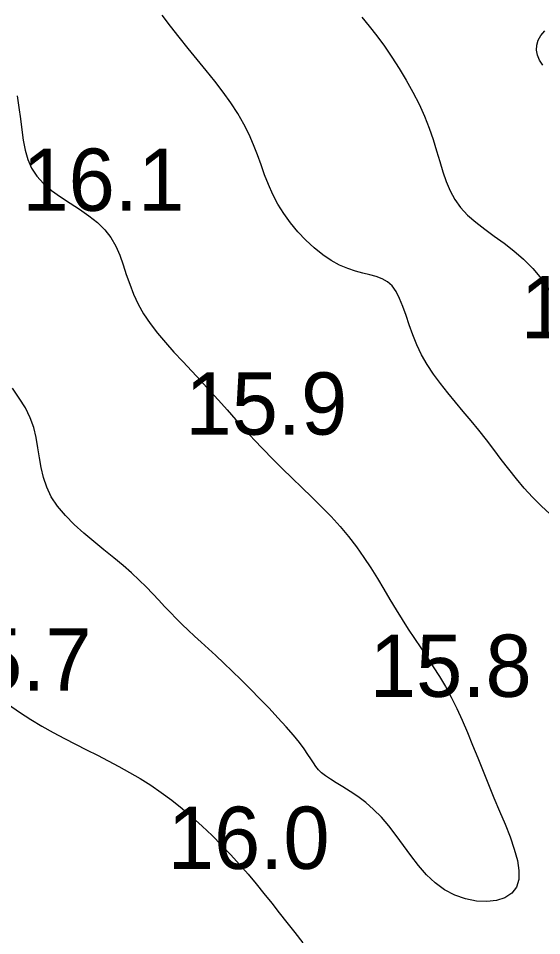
# Model space of a CAD drawing. Extents: x 3040093 to 3056816, y 408076 to 509144.
# Drawn here: x 3045644.5 to 3045686.6, y 434107.9 to 434181.6 of the extents above; entities that cross this region are included whole.
import ezdxf

# ---------------------------------------------------------------- set-up
doc = ezdxf.new("R2010")
doc.units = 0
doc.layers.add('V-CHAN-CONT-EL17', color=7, linetype='Continuous')
doc.layers.add('V-TOPO-SOUN-0610', color=7, linetype='Continuous')

msp = doc.modelspace()

# ---------------------------------------------------------------- linework, layer by layer
at = {"layer": 'V-CHAN-CONT-EL17'}
for points in [[(3045687.245, 434141.754), (3045686.51, 434142.416), (3045685.815, 434143.112), (3045685.157, 434143.84), (3045684.528, 434144.592), (3045683.918, 434145.361), (3045683.321, 434146.143), (3045682.728, 434146.928), (3045682.132, 434147.712), (3045681.523, 434148.488), (3045680.898, 434149.25), (3045680.265, 434150.001), (3045679.634, 434150.746), (3045679.018, 434151.49), (3045678.427, 434152.238), (3045677.872, 434152.993), (3045677.366, 434153.761), (3045676.92, 434154.546), (3045676.539, 434155.349), (3045676.214, 434156.157), (3045675.928, 434156.95), (3045675.666, 434157.711), (3045675.412, 434158.422), (3045675.15, 434159.064), (3045674.864, 434159.621), (3045674.54, 434160.073), (3045674.164, 434160.412), (3045673.738, 434160.656), (3045673.264, 434160.835), (3045672.748, 434160.977), (3045672.192, 434161.11), (3045671.6, 434161.263), (3045670.977, 434161.464), (3045670.327, 434161.742), (3045669.654, 434162.118), (3045668.97, 434162.587), (3045668.288, 434163.136), (3045667.621, 434163.753), (3045666.982, 434164.425), (3045666.383, 434165.142), (3045665.839, 434165.889), (3045665.36, 434166.655), (3045664.956, 434167.43), (3045664.611, 434168.212), (3045664.305, 434169.002), (3045664.018, 434169.8), (3045663.728, 434170.606), (3045663.416, 434171.421), (3045663.062, 434172.246), (3045662.644, 434173.081), (3045662.149, 434173.926), (3045661.584, 434174.78), (3045660.961, 434175.643), (3045660.294, 434176.513), (3045659.596, 434177.39), (3045658.88, 434178.272), (3045658.158, 434179.159), (3045657.444, 434180.048), (3045656.747, 434180.939), (3045656.069, 434181.827)], [(3045672.11, 434181.668), (3045672.71, 434180.94), (3045673.317, 434180.166), (3045673.926, 434179.336), (3045674.53, 434178.457), (3045675.118, 434177.54), (3045675.684, 434176.595), (3045676.216, 434175.633), (3045676.708, 434174.665), (3045677.149, 434173.702), (3045677.532, 434172.754), (3045677.851, 434171.83), (3045678.125, 434170.936), (3045678.376, 434170.074), (3045678.624, 434169.248), (3045678.894, 434168.461), (3045679.206, 434167.716), (3045679.583, 434167.017), (3045680.047, 434166.366), (3045680.612, 434165.763), (3045681.266, 434165.194), (3045681.987, 434164.641), (3045682.753, 434164.086), (3045683.544, 434163.511), (3045684.339, 434162.898), (3045685.117, 434162.229), (3045685.856, 434161.485), (3045686.541, 434160.657), (3045687.179, 434159.76)], [(3045686.647, 434177.821), (3045686.396, 434178.205), (3045686.228, 434178.603), (3045686.148, 434179.009), (3045686.162, 434179.415), (3045686.276, 434179.816), (3045686.496, 434180.203), (3045686.826, 434180.572)], [(3045644.411, 434175.343), (3045644.566, 434174.401), (3045644.683, 434173.49), (3045644.788, 434172.612), (3045644.905, 434171.773), (3045645.06, 434170.976), (3045645.277, 434170.226), (3045645.582, 434169.526), (3045645.999, 434168.881), (3045646.543, 434168.292), (3045647.191, 434167.748), (3045647.912, 434167.232), (3045648.673, 434166.733), (3045649.441, 434166.233), (3045650.184, 434165.72), (3045650.87, 434165.179), (3045651.466, 434164.594), (3045651.95, 434163.955), (3045652.338, 434163.268), (3045652.657, 434162.541), (3045652.933, 434161.782), (3045653.192, 434161.001), (3045653.461, 434160.206), (3045653.767, 434159.407), (3045654.134, 434158.611), (3045654.584, 434157.825), (3045655.11, 434157.05), (3045655.7, 434156.283), (3045656.341, 434155.52), (3045657.021, 434154.759), (3045657.727, 434153.998), (3045658.448, 434153.235), (3045659.17, 434152.465), (3045659.883, 434151.689), (3045660.59, 434150.906), (3045661.294, 434150.119), (3045662.001, 434149.329), (3045662.714, 434148.54), (3045663.437, 434147.752), (3045664.176, 434146.967), (3045664.934, 434146.188), (3045665.713, 434145.415), (3045666.507, 434144.647), (3045667.306, 434143.879), (3045668.101, 434143.109), (3045668.882, 434142.334), (3045669.641, 434141.549), (3045670.367, 434140.753), (3045671.052, 434139.941), (3045671.689, 434139.112), (3045672.283, 434138.27), (3045672.841, 434137.421), (3045673.37, 434136.571), (3045673.879, 434135.725), (3045674.374, 434134.889), (3045674.862, 434134.07), (3045675.352, 434133.272), (3045675.849, 434132.499), (3045676.351, 434131.744), (3045676.855, 434130.998), (3045677.358, 434130.249), (3045677.856, 434129.489), (3045678.347, 434128.708), (3045678.826, 434127.896), (3045679.29, 434127.043), (3045679.737, 434126.142), (3045680.171, 434125.197), (3045680.595, 434124.214), (3045681.014, 434123.2), (3045681.433, 434122.161), (3045681.854, 434121.104), (3045682.284, 434120.035), (3045682.726, 434118.961), (3045683.179, 434117.889), (3045683.621, 434116.834), (3045684.025, 434115.813), (3045684.365, 434114.842), (3045684.613, 434113.936), (3045684.742, 434113.112), (3045684.725, 434112.386), (3045684.536, 434111.774), (3045684.157, 434111.291), (3045683.612, 434110.937), (3045682.935, 434110.715), (3045682.161, 434110.623), (3045681.323, 434110.662), (3045680.456, 434110.832), (3045679.593, 434111.133), (3045678.769, 434111.565), (3045678.01, 434112.124), (3045677.312, 434112.786), (3045676.661, 434113.525), (3045676.045, 434114.313), (3045675.452, 434115.122), (3045674.869, 434115.926), (3045674.285, 434116.696), (3045673.685, 434117.405), (3045673.063, 434118.033), (3045672.429, 434118.581), (3045671.797, 434119.059), (3045671.182, 434119.477), (3045670.599, 434119.842), (3045670.063, 434120.165), (3045669.589, 434120.454), (3045669.19, 434120.719), (3045668.877, 434120.969), (3045668.629, 434121.217), (3045668.421, 434121.475), (3045668.229, 434121.758), (3045668.026, 434122.079), (3045667.787, 434122.451), (3045667.487, 434122.886), (3045667.101, 434123.4), (3045666.611, 434123.998), (3045666.028, 434124.669), (3045665.374, 434125.392), (3045664.666, 434126.15), (3045663.925, 434126.922), (3045663.171, 434127.69), (3045662.423, 434128.435), (3045661.702, 434129.139), (3045661.021, 434129.786), (3045660.383, 434130.381), (3045659.782, 434130.932), (3045659.214, 434131.45), (3045658.675, 434131.943), (3045658.162, 434132.419), (3045657.67, 434132.888), (3045657.195, 434133.359), (3045656.733, 434133.838), (3045656.272, 434134.33), (3045655.802, 434134.836), (3045655.313, 434135.356), (3045654.793, 434135.894), (3045654.231, 434136.449), (3045653.616, 434137.024), (3045652.938, 434137.62), (3045652.191, 434138.239), (3045651.397, 434138.88), (3045650.583, 434139.541), (3045649.776, 434140.223), (3045649.004, 434140.924), (3045648.293, 434141.643), (3045647.671, 434142.38), (3045647.166, 434143.134), (3045646.794, 434143.904), (3045646.533, 434144.687), (3045646.351, 434145.479), (3045646.214, 434146.279), (3045646.09, 434147.084), (3045645.946, 434147.889), (3045645.75, 434148.693), (3045645.469, 434149.493), (3045645.079, 434150.286), (3045644.595, 434151.073), (3045644.039, 434151.856)], [(3045643.735, 434126.446), (3045644.621, 434125.827), (3045645.516, 434125.252), (3045646.416, 434124.714), (3045647.317, 434124.208), (3045648.216, 434123.727), (3045649.11, 434123.265), (3045649.995, 434122.817), (3045650.872, 434122.374), (3045651.741, 434121.929), (3045652.603, 434121.474), (3045653.459, 434121), (3045654.31, 434120.501), (3045655.155, 434119.968), (3045655.997, 434119.392), (3045656.835, 434118.77), (3045657.666, 434118.104), (3045658.487, 434117.402), (3045659.292, 434116.671), (3045660.079, 434115.919), (3045660.844, 434115.15), (3045661.583, 434114.374), (3045662.292, 434113.596), (3045662.969, 434112.822), (3045663.62, 434112.051), (3045664.251, 434111.279), (3045664.87, 434110.505), (3045665.484, 434109.724), (3045666.101, 434108.935), (3045666.726, 434108.134), (3045667.368, 434107.319)]]:
    msp.add_lwpolyline(points, dxfattribs=at)

# ---------------------------------------------------------------- texts
at = {"layer": 'V-TOPO-SOUN-0610'}
for s, p in [('16.1 ', (3045644.833, 434166.11)), ('15.8 ', (3045684.863, 434155.87)), ('15.9 ', (3045657.933, 434148.13)), ('15.7 ', (3045637.393, 434127.56)), ('15.8 ', (3045672.753, 434127.07)), ('16.0 ', (3045656.513, 434113.25))]:
    msp.add_text(s, height=5, dxfattribs=at).set_placement(p)

doc.saveas('drawing.dxf')
